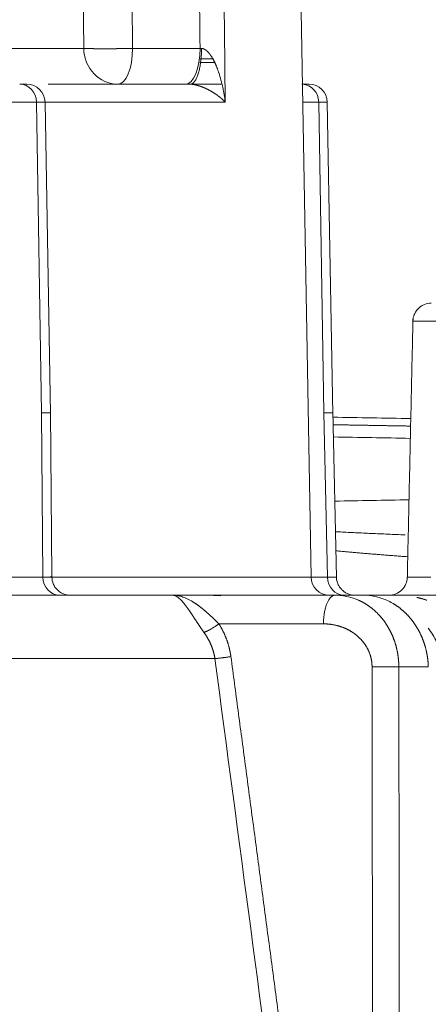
# Model space of a CAD drawing. Header units: millimetres. Extents: x 5437 to 18441, y -4466 to 3128.
# Tile 372 of 497: x 13762 to 13773, y -26 to 1. Entities that reach past the tile are written whole.
import ezdxf

# ---------------------------------------------------------------- set-up
doc = ezdxf.new("R2010")
doc.units = ezdxf.units.MM
doc.layers.add('1', color=7, linetype='Continuous', true_color=0xffffff)
doc.dimstyles.get("Standard").update_dxf_attribs({"dimtxt": 0.18, "dimasz": 0.18, "dimexe": 0.18, "dimexo": 0.0625, "dimgap": 0.09, "dimtad": 0, "dimtih": 1, "dimtoh": 1, "dimdec": 4, "dimzin": 0, "dimdsep": 46, "dimtxsty": 'Standard', "dimcen": 0.09, "dimadec": 0, "dimazin": 0, "dimtfac": 1, "dimtdec": 4, "dimtofl": 0, "dimtmove": 0, "dimatfit": 3, "dimfxl": 1, "dimtolj": 1, "dimtzin": 0, "dimarcsym": 0})

# ---------------------------------------------------------------- blocks, each defined once
blk = doc.blocks.new('*D3')
at = {"color": 0, "lineweight": -2, "transparency": 16777216}
for p, q in [((13674.147, 1169.564), (14135.36, 1169.564)), ((13833.147, -580.436), (14135.36, -580.436))]:
    blk.add_line(p, q, dxfattribs=at)
at = {"color": 0, "lineweight": 0, "transparency": 16777216}
for p, q in [((14135.18, 1089.564), (14135.18, 421.321)), ((14135.18, -500.436), (14135.18, 167.808))]:
    blk.add_line(p, q, dxfattribs=at)
at = {"color": 0, "lineweight": 20, "transparency": 16777216}
for points in [[(14121.847, 1089.564), (14148.514, 1089.564), (14135.18, 1169.564)], [(14121.847, -500.436), (14148.514, -500.436), (14135.18, -580.436)]]:
    blk.add_solid(points, dxfattribs=at)
at = {"layer": 'Defpoints', "color": 0, "lineweight": 20, "transparency": 16777216}
for p in [(13674.085, 1169.564), (13833.085, -580.436), (14135.18, -580.436)]:
    blk.add_point(p, dxfattribs=at)
at = {"color": 0, "lineweight": 20, "transparency": 16777216, "insert": (14135.18, 294.564), "char_height": 80, "attachment_point": 5, "rotation": 270}
blk.add_mtext('\\A1;1750', dxfattribs=at)
blk = doc.blocks.new('*D4')
at = {"color": 0, "lineweight": -2, "transparency": 16777216}
for p, q in [((13346.81, 234.502), (13346.81, -825.635)), ((13857.587, -64.498), (13857.587, -825.635))]:
    blk.add_line(p, q, dxfattribs=at)
at = {"color": 0, "lineweight": 0, "transparency": 16777216}
for p, q in [((13426.81, -825.455), (13508.775, -825.455)), ((13777.587, -825.455), (13695.622, -825.455))]:
    blk.add_line(p, q, dxfattribs=at)
at = {"color": 0, "lineweight": 20, "transparency": 16777216}
for points in [[(13426.81, -812.121), (13426.81, -838.788), (13346.81, -825.455)], [(13777.587, -812.121), (13777.587, -838.788), (13857.587, -825.455)]]:
    blk.add_solid(points, dxfattribs=at)
at = {"layer": 'Defpoints', "color": 0, "lineweight": 20, "transparency": 16777216}
for p in [(13346.81, 234.564), (13857.587, -64.436), (13346.81, -825.455)]:
    blk.add_point(p, dxfattribs=at)
at = {"color": 0, "lineweight": 20, "transparency": 16777216, "insert": (13602.199, -825.455), "char_height": 80, "attachment_point": 5}
blk.add_mtext('\\A1;515', dxfattribs=at)

msp = doc.modelspace()

# ---------------------------------------------------------------- linework, layer by layer
at = {"layer": '1', "color": 0, "lineweight": 20}
for p, q in [((13769.64957, -13.94439), (13769.37887, 1.56434)), ((13756.31518, 0.54688), (13763.42329, 0.54688)), ((13764.76033, 0.54688), (13766.60858, 0.54688)), ((13767.02422, 0.16434), (13766.59905, 0.16434)), ((13766.97927, 0.26434), (13766.61058, 0.26434)), ((13761.6687, -0.43566), (13761.86338, -0.43566)), ((13762.44421, -0.43566), (13766.33708, -0.43566)), ((13766.33714, -0.43566), (13767.19148, -0.43566)), ((13769.59481, -0.43566), (13769.40013, -0.43566)), ((13762.12724, -0.92694), (13757.84155, -0.92694)), ((13762.3633, -0.92694), (13762.12724, -0.92694)), ((13762.26337, -9.43566), (13762.12724, -0.92694)), ((13762.51259, -9.47978), (13762.3633, -0.92694)), ((13767.29805, -0.92694), (13762.36332, -0.92694)), ((13769.85867, -0.92694), (13769.42233, -0.92694)), ((13769.85867, -0.92694), (13770.09473, -0.92694)), ((13769.99499, -9.43566), (13769.85867, -0.92694)), ((13770.24407, -9.48252), (13770.09473, -0.92694)), ((13762.30411, -13.94439), (13762.26337, -9.43566)), ((13762.55253, -13.94396), (13762.51131, -9.39155)), ((13770.09862, -13.94439), (13769.99499, -9.43566)), ((13770.34713, -13.9509), (13770.24237, -9.38881)), ((13758.01842, -13.94439), (13762.30411, -13.94439)), ((13761.94086, -13.94439), (13769.64957, -13.94439)), ((13769.64955, -13.94439), (13770.09862, -13.94439)), ((13723.37426, -14.43566), (13765.83695, -14.43566)), ((13765.83695, -14.43566), (13770.30741, -14.43566)), ((13770.30741, -14.43566), (13771.07429, -14.43566)), ((13771.03864, -14.43566), (13773.09612, -14.43566)), ((13769.98874, -15.2217), (13767.12484, -15.2217)), ((13767.01525, -16.17461), (13723.74519, -16.17461)), ((13772.86057, -16.40076), (13772.0534, -16.40076))]:
    msp.add_line(p, q, dxfattribs=at)
for centre, start, end in [((13761.86338, -0.93566), 1, 90), ((13769.59481, -0.93566), 1, 90), ((13770.1495, -13.93566), 181, 270)]:
    msp.add_arc(centre, 0.5, start, end, dxfattribs=at)
for centre, major_axis, ratio, start_param, end_param in [((13764.36199, 0.56434), (0, -1), 0.93884359, 4.72984227, 6.28318531), ((13764.36199, 0.56434), (0, -1), 0.39839611, 0, 1.55334303), ((13766.21025, 0.56434), (0, -1), 0.39839611, 0, 1.55334303), ((13761.6687, -0.93566), (0, -0.5), 0.91721347, 1.58824962, 3.14159266), ((13769.40013, -0.93566), (0, -0.5), 0.91721347, 1.58824962, 3.11181114), ((13762.76265, -13.93566), (0, -0.5), 0.91721347, 4.72984227, 6.28318531), ((13770.55715, -13.93566), (0, 0.5), 0.91721347, 1.58824962, 3.14159265)]:
    msp.add_ellipse(centre, major_axis=major_axis, ratio=ratio, start_param=start_param, end_param=end_param, dxfattribs=at)
for points, degree in [([(13763.42329, 0.54688), (13763.34169, 8.56444), (13763.25933, 16.5819), (13763.17617, 24.59924)], 3), ([(13764.51708, 24.59924), (13764.5662, 19.78878), (13764.61508, 14.97831), (13764.66373, 10.16784), (13764.71214, 5.35737), (13764.76033, 0.54688)], 5), ([(13766.60858, 0.54688), (13766.60212, 1.15736), (13766.59565, 1.76783), (13766.58917, 2.3783), (13766.5827, 2.98877), (13766.57622, 3.59924)], 5), ([(13767.26498, 2.21679), (13767.27601, 1.16888), (13767.28704, 0.12097), (13767.29805, -0.92694)], 3), ([(13766.60858, 0.54688), (13766.62244, 0.54631), (13766.63654, 0.54575), (13766.65088, 0.54523)], 3), ([(13772.44084, -6.87067), (13772.28506, -13.98889)], 1), ([(13770.24656, -9.55896), (13770.95832, -9.57163), (13771.67007, -9.5843), (13772.38181, -9.59697)], 3), ([(13770.25128, -9.76492), (13770.67637, -9.77234), (13771.10147, -9.77976), (13771.52657, -9.78718), (13771.95167, -9.7946), (13772.37676, -9.80202)], 5), ([(13772.36983, -10.13788), (13771.66614, -10.12555), (13770.96245, -10.11322), (13770.25877, -10.10089)], 3), ([(13770.29921, -11.85785), (13770.97704, -11.84585), (13771.65488, -11.83384), (13772.33271, -11.82184)], 3), ([(13766.01555, -14.50628), (13765.98686, -14.48288), (13765.92792, -14.44752), (13765.86731, -14.43566), (13765.83695, -14.43566)], 3), ([(13765.83695, -14.43566), (13765.89399, -14.43566), (13765.95102, -14.44107), (13766.00848, -14.45179)], 3), ([(13766.00848, -14.45179), (13766.0525, -14.46021), (13766.09679, -14.47191), (13766.14155, -14.48674)], 3), ([(13766.1148, -14.59974), (13766.08287, -14.56236), (13766.04965, -14.5311), (13766.01555, -14.50628)], 3), ([(13766.64017, -14.43566), (13766.81824, -14.43566), (13766.99649, -14.44021), (13767.17464, -14.44927)], 3), ([(13770.30741, -14.43566), (13770.42959, -14.43566), (13770.55198, -14.45024), (13770.67305, -14.47907)], 3), ([(13770.67305, -14.47907), (13770.76639, -14.50177), (13770.8589, -14.53329), (13770.94984, -14.57322)], 3), ([(13766.20918, -14.71434), (13766.17893, -14.67145), (13766.14738, -14.63315), (13766.1148, -14.59974)], 3), ([(13771.88431, -14.65744), (13771.8298, -14.62617), (13771.77448, -14.59802), (13771.71855, -14.57314)], 3), ([(13770.90879, -45.74283), (13769.62181, -35.88493), (13768.3247, -26.02873), (13767.01525, -16.17461)], 3), ([(13767.45333, -16.11807), (13768.24148, -22.03054), (13769.02584, -27.94364), (13769.80664, -33.85732), (13770.58411, -39.77155), (13771.35847, -45.6863)], 5), ([(13771.35847, -45.6863), (13771.35087, -39.82919), (13771.34323, -33.97208), (13771.33554, -28.11497), (13771.3278, -22.25786), (13771.32002, -16.40076)], 5), ([(13772.0534, -16.40076), (13772.06764, -27.73584), (13772.08168, -39.07093), (13772.09552, -50.40602)], 3)]:
    msp.add_open_spline(points, degree=degree, dxfattribs=at)
for points, degree, knots in [([(13763.44283, 0.54593), (13763.44187, 0.54597), (13763.43983, 0.54606), (13763.43662, 0.54625), (13763.43284, 0.54624), (13763.4283, 0.5465), (13763.42507, 0.54675), (13763.42329, 0.54688)], 3, [0, 0, 0, 0, 0.13829329, 0.29505434, 0.47551009, 0.71026267, 1, 1, 1, 1]), ([(13764.76033, 0.54688), (13764.75551, 0.54679), (13764.7459, 0.54659), (13764.7314, 0.54631), (13764.71692, 0.54602), (13764.70243, 0.54574), (13764.68796, 0.54546), (13764.6735, 0.54518), (13764.65907, 0.54491), (13764.64465, 0.54464), (13764.63027, 0.54438), (13764.61592, 0.54412), (13764.60161, 0.54386), (13764.58734, 0.54361), (13764.57312, 0.54336), (13764.55894, 0.54311), (13764.54483, 0.54287), (13764.53076, 0.54263), (13764.51676, 0.5424), (13764.50283, 0.54217), (13764.48896, 0.54195), (13764.47517, 0.54173), (13764.46145, 0.54151), (13764.4478, 0.5413), (13764.43424, 0.5411), (13764.42076, 0.5409), (13764.40737, 0.5407), (13764.39406, 0.54051), (13764.38085, 0.54032), (13764.36773, 0.54014), (13764.3547, 0.53997), (13764.34178, 0.5398), (13764.32895, 0.53963), (13764.31623, 0.53947), (13764.30361, 0.53932), (13764.29109, 0.53917), (13764.27869, 0.53902), (13764.26639, 0.53888), (13764.25421, 0.53875), (13764.24213, 0.53862), (13764.23017, 0.53849), (13764.21833, 0.53837), (13764.2066, 0.53826), (13764.19499, 0.53815), (13764.1835, 0.53805), (13764.17212, 0.53795), (13764.16087, 0.53786), (13764.14974, 0.53777), (13764.13873, 0.53768), (13764.12784, 0.53761), (13764.11708, 0.53753), (13764.10644, 0.53747), (13764.09592, 0.5374), (13764.08553, 0.53734), (13764.07526, 0.53729), (13764.06512, 0.53724), (13764.05511, 0.5372), (13764.04522, 0.53716), (13764.03546, 0.53712), (13764.02582, 0.53709), (13764.01631, 0.53707), (13764.00692, 0.53705), (13763.99766, 0.53703), (13763.98853, 0.53702), (13763.97952, 0.53701), (13763.97063, 0.53701), (13763.96188, 0.53701), (13763.95324, 0.53701), (13763.94473, 0.53702), (13763.93635, 0.53703), (13763.92809, 0.53705), (13763.91995, 0.53707), (13763.91194, 0.53709), (13763.90404, 0.53712), (13763.89627, 0.53715), (13763.88862, 0.53718), (13763.88109, 0.53722), (13763.87368, 0.53726), (13763.86639, 0.5373), (13763.85922, 0.53735), (13763.85217, 0.5374), (13763.84523, 0.53745), (13763.83841, 0.53751), (13763.8317, 0.53757), (13763.82511, 0.53763), (13763.81864, 0.53769), (13763.81227, 0.53775), (13763.80602, 0.53782), (13763.79988, 0.53789), (13763.79385, 0.53796), (13763.78793, 0.53803), (13763.78212, 0.53811), (13763.77642, 0.53818), (13763.77082, 0.53826), (13763.76533, 0.53834), (13763.75995, 0.53842), (13763.75467, 0.5385), (13763.74949, 0.53858), (13763.74442, 0.53867), (13763.73944, 0.53875), (13763.73457, 0.53884), (13763.7298, 0.53892), (13763.72512, 0.53901), (13763.72054, 0.5391), (13763.71606, 0.53918), (13763.71168, 0.53927), (13763.70739, 0.53935), (13763.70319, 0.53944), (13763.69909, 0.53953), (13763.69508, 0.53961), (13763.69116, 0.5397), (13763.68733, 0.53978), (13763.68359, 0.53986), (13763.67993, 0.53995), (13763.67637, 0.54003), (13763.67289, 0.54011), (13763.6695, 0.54019), (13763.66619, 0.54026), (13763.66297, 0.54034), (13763.65983, 0.54041), (13763.65677, 0.54048), (13763.65379, 0.54055), (13763.65089, 0.54062), (13763.64808, 0.54069), (13763.64534, 0.54075), (13763.64268, 0.54081), (13763.6401, 0.54086), (13763.63759, 0.54092), (13763.63517, 0.54097), (13763.63281, 0.54102), (13763.63053, 0.54106), (13763.62833, 0.5411), (13763.6262, 0.54114), (13763.60634, 0.54146), (13763.5735, 0.54147), (13763.53386, 0.54127), (13763.50521, 0.5419), (13763.48575, 0.54332), (13763.47154, 0.54514), (13763.4612, 0.54465), (13763.45393, 0.54547), (13763.44974, 0.54566), (13763.44726, 0.5458), (13763.4457, 0.54582), (13763.44494, 0.54584)], 3, [0, 0, 0, 0, 0.01002063, 0.0199796, 0.0298769, 0.03971254, 0.04948651, 0.05919881, 0.06884945, 0.07843842, 0.08796571, 0.09743134, 0.10683531, 0.1161776, 0.12545822, 0.13467716, 0.14383444, 0.15293004, 0.16196398, 0.17093623, 0.17984682, 0.18869572, 0.19748296, 0.20620851, 0.21487239, 0.22347459, 0.23201512, 0.24049396, 0.24891113, 0.25726661, 0.26556041, 0.27379253, 0.28196297, 0.29007173, 0.2981188, 0.30610419, 0.31402789, 0.32188991, 0.32969024, 0.33742888, 0.34510584, 0.35272111, 0.36027469, 0.36776657, 0.37519677, 0.38256528, 0.3898721, 0.39711722, 0.40430065, 0.41142239, 0.41848243, 0.42548078, 0.43241744, 0.4392924, 0.44610566, 0.45285723, 0.4595471, 0.46617527, 0.47274175, 0.47924653, 0.4856896, 0.49207098, 0.49839066, 0.50464864, 0.51084492, 0.5169795, 0.52305238, 0.52906356, 0.53501304, 0.54090081, 0.54672688, 0.55249125, 0.55819392, 0.56383489, 0.56941415, 0.57493171, 0.58038757, 0.58578172, 0.59111417, 0.59638492, 0.60159396, 0.6067413, 0.61182694, 0.61685087, 0.6218131, 0.62671363, 0.63155245, 0.63632957, 0.64104499, 0.6456987, 0.65029071, 0.65482102, 0.65928963, 0.66369654, 0.66804174, 0.67232524, 0.67654705, 0.68070715, 0.68480555, 0.68884225, 0.69281725, 0.69673056, 0.70058216, 0.70437207, 0.70810028, 0.7117668, 0.71537162, 0.71891475, 0.72239618, 0.72581592, 0.72917396, 0.73247032, 0.73570499, 0.73887796, 0.74198925, 0.74503886, 0.74802678, 0.75095301, 0.75381757, 0.75662044, 0.75936164, 0.76204116, 0.764659, 0.76721517, 0.76970968, 0.77214251, 0.77451369, 0.7768232, 0.77907105, 0.78125725, 0.7833818, 0.7854447, 0.78744596, 0.78938558, 0.84155929, 0.88471617, 0.91881321, 0.94382138, 0.95977106, 0.97694904, 0.98834275, 0.99257419, 0.99633138, 1, 1, 1, 1]), ([(13766.65088, 0.54523), (13766.65287, 0.54516), (13766.65686, 0.54502), (13766.66288, 0.54449), (13766.66895, 0.54373), (13766.67506, 0.5427), (13766.68122, 0.54142), (13766.68743, 0.53988), (13766.69367, 0.53809), (13766.69996, 0.53604), (13766.70629, 0.53374), (13766.71266, 0.53118), (13766.71906, 0.52837), (13766.7255, 0.5253), (13766.73198, 0.52198), (13766.73849, 0.5184), (13766.74503, 0.51456), (13766.7516, 0.51047), (13766.7582, 0.50612), (13766.76482, 0.50152), (13766.77148, 0.49667), (13766.77815, 0.49155), (13766.78485, 0.48618), (13766.79158, 0.48057), (13766.79601, 0.47667), (13766.79824, 0.4747)], 3, [0, 0, 0, 0, 0.03705101, 0.07435664, 0.11197313, 0.14995529, 0.18835626, 0.2272274, 0.26661813, 0.30657588, 0.347146, 0.38837174, 0.43029428, 0.47295267, 0.51638392, 0.56062304, 0.60570309, 0.65165523, 0.69850884, 0.74629158, 0.79502946, 0.84474693, 0.89546699, 0.94721125, 1, 1, 1, 1]), ([(13766.79861, 0.47438), (13766.80117, 0.47206), (13766.80636, 0.46737), (13766.81405, 0.46002), (13766.82178, 0.45233), (13766.82954, 0.4443), (13766.83733, 0.43591), (13766.84514, 0.42718), (13766.85298, 0.41811), (13766.86083, 0.40868), (13766.86871, 0.39891), (13766.8766, 0.38879), (13766.8845, 0.37833), (13766.89241, 0.36751), (13766.90032, 0.35635), (13766.90824, 0.34484), (13766.91615, 0.33298), (13766.92407, 0.32077), (13766.93197, 0.30822), (13766.93987, 0.29531), (13766.94776, 0.28207), (13766.95293, 0.27308), (13766.95554, 0.26854)], 3, [0, 0, 0, 0, 0.03978918, 0.08057974, 0.12238809, 0.16522936, 0.20911757, 0.25406566, 0.30008561, 0.34718855, 0.39538474, 0.44468374, 0.49509439, 0.54662493, 0.59928299, 0.65307568, 0.70800962, 0.76409098, 0.82132551, 0.87971857, 0.93927517, 1, 1, 1, 1]), ([(13766.95556, 0.26851), (13766.95829, 0.26368), (13766.96384, 0.25387), (13766.97204, 0.23886), (13766.98029, 0.22338), (13766.98856, 0.20742), (13766.99686, 0.19098), (13767.00518, 0.17406), (13767.01352, 0.15667), (13767.02186, 0.13879), (13767.03022, 0.12044), (13767.0357, 0.10801), (13767.03847, 0.10173)], 3, [0, 0, 0, 0, 0.08912929, 0.18066247, 0.27460501, 0.37096173, 0.46973686, 0.57093404, 0.67455646, 0.78060681, 0.88908736, 1, 1, 1, 1]), ([(13767.03848, 0.10168), (13767.04159, 0.09453), (13767.04789, 0.08001), (13767.05718, 0.05779), (13767.06653, 0.03484), (13767.07589, 0.01116), (13767.08528, -0.01326), (13767.09466, -0.03842), (13767.10403, -0.06432), (13767.11339, -0.09096), (13767.11949, -0.10899), (13767.12257, -0.11812)], 3, [0, 0, 0, 0, 0.09897352, 0.20098287, 0.30602823, 0.4141092, 0.52522487, 0.63937385, 0.75655428, 0.87676388, 1, 1, 1, 1]), ([(13767.12258, -0.11814), (13767.14396, -0.18538), (13767.16385, -0.25267), (13767.20021, -0.38735), (13767.21668, -0.45473), (13767.24599, -0.58955), (13767.25885, -0.657), (13767.28102, -0.79194), (13767.29035, -0.85943), (13767.29805, -0.92694)], 3, [0, 0, 0, 0, 0.25, 0.25, 0.5, 0.5, 0.75, 0.75, 1, 1, 1, 1]), ([(13766.70283, -0.52412), (13766.69874, -0.52244), (13766.69064, -0.51909), (13766.67838, -0.51419), (13766.66622, -0.50943), (13766.65414, -0.50482), (13766.64214, -0.50035), (13766.63023, -0.49604), (13766.61842, -0.49188), (13766.6067, -0.48787), (13766.59508, -0.48401), (13766.58356, -0.4803), (13766.57215, -0.47674), (13766.56085, -0.47333), (13766.54965, -0.47007), (13766.53857, -0.46696), (13766.52761, -0.464), (13766.51677, -0.46119), (13766.50605, -0.45853), (13766.49546, -0.45602), (13766.48499, -0.45366), (13766.47466, -0.45145), (13766.46446, -0.44938), (13766.45439, -0.44747), (13766.44447, -0.4457), (13766.43468, -0.44407), (13766.42504, -0.44259), (13766.41555, -0.44126), (13766.4062, -0.44007), (13766.39701, -0.43903), (13766.38797, -0.43812), (13766.37908, -0.43736), (13766.37036, -0.43674), (13766.36179, -0.43626), (13766.35339, -0.43592), (13766.34515, -0.4357), (13766.33976, -0.43568), (13766.33708, -0.43566)], 3, [0, 0, 0, 0, 0.04163716, 0.08238565, 0.12225101, 0.16123919, 0.1993565, 0.23660968, 0.27300592, 0.30855293, 0.34325895, 0.3771328, 0.41018395, 0.44242257, 0.47385956, 0.50450669, 0.53437658, 0.56348287, 0.59184024, 0.61946454, 0.64637285, 0.67258364, 0.69811683, 0.72299393, 0.74723814, 0.7708745, 0.79392995, 0.81643349, 0.83841623, 0.85991151, 0.88095491, 0.9015843, 0.92183981, 0.94176379, 0.96140064, 0.98079671, 1, 1, 1, 1]), ([(13766.82484, -0.58044), (13766.82019, -0.57809), (13766.811, -0.57345), (13766.79709, -0.56661), (13766.7833, -0.55997), (13766.76961, -0.55352), (13766.75604, -0.54726), (13766.74259, -0.5412), (13766.72926, -0.53534), (13766.71607, -0.52966), (13766.70722, -0.52596), (13766.70286, -0.52413)], 3, [0, 0, 0, 0, 0.12204224, 0.2413315, 0.35787557, 0.47168276, 0.58276197, 0.6911227, 0.79677518, 0.89973035, 1, 1, 1, 1]), ([(13766.95435, -0.65284), (13766.94998, -0.65019), (13766.94132, -0.64491), (13766.92818, -0.6371), (13766.9151, -0.62945), (13766.90205, -0.62197), (13766.88905, -0.61464), (13766.87611, -0.60748), (13766.86322, -0.60049), (13766.85039, -0.59365), (13766.83765, -0.58698), (13766.82908, -0.5826), (13766.82484, -0.58044)], 3, [0, 0, 0, 0, 0.10845211, 0.21501856, 0.31970186, 0.42250465, 0.52342974, 0.6224801, 0.71965888, 0.8149694, 0.9084152, 1, 1, 1, 1]), ([(13767.02785, -0.70011), (13767.02372, -0.69733), (13767.01553, -0.69182), (13767.00314, -0.68367), (13766.99085, -0.6757), (13766.97863, -0.66791), (13766.96651, -0.66032), (13766.95838, -0.65532), (13766.95436, -0.65285)], 3, [0, 0, 0, 0, 0.17560449, 0.34763058, 0.51608059, 0.68095701, 0.84226253, 1, 1, 1, 1]), ([(13767.29805, -0.92694), (13767.29466, -0.92333), (13767.28793, -0.91618), (13767.27765, -0.90555), (13767.26735, -0.89513), (13767.25704, -0.88491), (13767.24673, -0.87491), (13767.23643, -0.86512), (13767.22615, -0.85554), (13767.21591, -0.84619), (13767.20572, -0.83705), (13767.19559, -0.82814), (13767.18553, -0.81944), (13767.17555, -0.81097), (13767.16567, -0.80272), (13767.15589, -0.7947), (13767.14623, -0.78689), (13767.13669, -0.77931), (13767.12729, -0.77195), (13767.11803, -0.76481), (13767.10892, -0.75788), (13767.09997, -0.75118), (13767.0912, -0.74469), (13767.0826, -0.73841), (13767.07419, -0.73234), (13767.06598, -0.72648), (13767.05797, -0.72083), (13767.05017, -0.71539), (13767.04258, -0.71014), (13767.03522, -0.7051), (13767.03035, -0.70181), (13767.02797, -0.70019)], 3, [0, 0, 0, 0, 0.04724737, 0.09358336, 0.1390078, 0.18352055, 0.22712146, 0.26981043, 0.31158739, 0.35245227, 0.39240504, 0.43144567, 0.46957416, 0.50679052, 0.5430948, 0.57848702, 0.61296727, 0.64653562, 0.67919215, 0.71093698, 0.74177023, 0.77169201, 0.80070248, 0.82880179, 0.85599011, 0.88226761, 0.90763448, 0.93209094, 0.95563718, 0.97827346, 1, 1, 1, 1]), ([(13772.94116, -6.43566), (13772.87654, -6.43627), (13772.78337, -6.45361), (13772.667, -6.5126), (13772.5874, -6.57582), (13772.52217, -6.65367), (13772.46036, -6.76828), (13772.44093, -6.86052), (13772.43898, -6.92473)], 3, [0, 0, 0, 0, 0.23947383, 0.36812124, 0.49945447, 0.63085542, 0.75970715, 1, 1, 1, 1]), ([(13773.0835, -6.92868), (13773.03629, -6.9281), (13772.99011, -6.92753), (13772.90093, -6.92645), (13772.85794, -6.92594), (13772.77637, -6.92502), (13772.73779, -6.9246), (13772.66629, -6.92389), (13772.63337, -6.92358), (13772.57438, -6.92313), (13772.54831, -6.92297), (13772.50404, -6.92282), (13772.48585, -6.92283), (13772.45814, -6.92304), (13772.44862, -6.92324), (13772.43873, -6.92383), (13772.43835, -6.92423), (13772.4426, -6.92473)], 3, [0, 0, 0, 0, 0.125, 0.125, 0.25, 0.25, 0.375, 0.375, 0.5, 0.5, 0.625, 0.625, 0.75, 0.75, 0.875, 0.875, 1, 1, 1, 1]), ([(13762.26346, -9.43566), (13762.34169, -9.43566), (13762.40217, -9.43566), (13762.48535, -9.43566), (13762.50803, -9.43566), (13762.51167, -9.43566), (13762.51181, -9.43566), (13762.51182, -9.43566)], 3, [0, 0, 0, 0, 0.47985323, 0.47985323, 0.95970646, 0.95970646, 1, 1, 1, 1]), ([(13769.99499, -9.43566), (13770.07319, -9.43566), (13770.13365, -9.43566), (13770.21679, -9.43566), (13770.23947, -9.43566), (13770.2431, -9.43566), (13770.24324, -9.43566), (13770.24325, -9.43566)], 3, [0, 0, 0, 0, 0.47986851, 0.47986851, 0.95973702, 0.95973702, 1, 1, 1, 1]), ([(13770.31807, -12.69677), (13770.36594, -12.69922), (13770.48083, -12.70506), (13770.66463, -12.71418), (13770.87134, -12.72416), (13771.08372, -12.73413), (13771.30176, -12.74406), (13771.52547, -12.75395), (13771.75484, -12.76375), (13771.98987, -12.77348), (13772.14845, -12.77975), (13772.22868, -12.78293)], 3, [0, 0, 0, 0, 0.07516859, 0.18039124, 0.28858023, 0.39973544, 0.51385675, 0.63094403, 0.75099711, 0.87401583, 1, 1, 1, 1]), ([(13772.29852, -13.38262), (13772.29638, -13.38247), (13772.24543, -13.37879), (13772.14599, -13.37154), (13772.00055, -13.36074), (13771.85613, -13.34981), (13771.71272, -13.33876), (13771.57032, -13.32758), (13771.42894, -13.31628), (13771.28857, -13.30486), (13771.14922, -13.2933), (13771.01088, -13.28162), (13770.87356, -13.26982), (13770.73725, -13.25789), (13770.60195, -13.24583), (13770.46767, -13.23365), (13770.3769, -13.22527), (13770.33089, -13.22098), (13770.3293, -13.22083)], 3, [0, 0, 0, 0, 0.00325829, 0.07762192, 0.15147077, 0.22480505, 0.29762496, 0.3699307, 0.44172247, 0.5130005, 0.58376501, 0.65401622, 0.72375436, 0.79297967, 0.86169238, 0.92989275, 0.99758103, 1, 1, 1, 1]), ([(13762.30411, -13.94439), (13762.38235, -13.94273), (13762.44284, -13.9414), (13762.52602, -13.93928), (13762.5487, -13.93848), (13762.55538, -13.93726), (13762.53938, -13.93683), (13762.50435, -13.93649)], 3, [0, 0, 0, 0, 0.33333345, 0.33333345, 0.6666669, 0.6666669, 1, 1, 1, 1]), ([(13763.05112, -14.43566), (13762.98645, -14.43506), (13762.89322, -14.41746), (13762.77675, -14.35755), (13762.69722, -14.29333), (13762.63234, -14.21431), (13762.57141, -14.09825), (13762.55298, -14.005), (13762.55178, -13.94019)], 3, [0, 0, 0, 0, 0.2396629, 0.3684956, 0.50001083, 0.63152732, 0.76036128, 1, 1, 1, 1]), ([(13770.09862, -13.94439), (13770.17681, -13.94307), (13770.23727, -13.94209), (13770.32042, -13.94092), (13770.3431, -13.94074), (13770.34983, -13.94124), (13770.33387, -13.94194), (13770.26392, -13.94426), (13770.20992, -13.94589), (13770.13795, -13.948)], 3, [0, 0, 0, 0, 0.25, 0.25, 0.5, 0.5, 0.75, 0.75, 1, 1, 1, 1]), ([(13770.84556, -14.43566), (13770.78143, -14.43508), (13770.68893, -14.41776), (13770.57327, -14.35883), (13770.49414, -14.29569), (13770.42928, -14.21795), (13770.36779, -14.10355), (13770.34838, -14.01134), (13770.34633, -13.94714)], 3, [0, 0, 0, 0, 0.23992674, 0.36871478, 0.50011744, 0.63150565, 0.7602499, 1, 1, 1, 1]), ([(13772.28526, -13.94661), (13772.28301, -14.0114), (13772.25724, -14.13555), (13772.14531, -14.30327), (13771.976, -14.41184), (13771.85271, -14.43494), (13771.78864, -14.43566)], 3, [0, 0, 0, 0, 0.24012526, 0.49926194, 0.75876655, 1, 1, 1, 1]), ([(13772.28885, -13.94662), (13772.28467, -13.94579), (13772.28512, -13.94507), (13772.29519, -13.94381), (13772.30481, -13.94328), (13772.33274, -13.94241), (13772.35104, -13.94207), (13772.39554, -13.94155), (13772.42174, -13.94138), (13772.48099, -13.94118), (13772.51404, -13.94115), (13772.5858, -13.9412), (13772.62451, -13.94129), (13772.70635, -13.94156), (13772.74947, -13.94173), (13772.83889, -13.94215), (13772.8852, -13.94239), (13772.93252, -13.94264)], 3, [0, 0, 0, 0, 0.125, 0.125, 0.25, 0.25, 0.375, 0.375, 0.5, 0.5, 0.625, 0.625, 0.75, 0.75, 0.875, 0.875, 1, 1, 1, 1]), ([(13766.14155, -14.48674), (13766.19133, -14.50424), (13766.24177, -14.52611), (13766.34458, -14.5778), (13766.39694, -14.60763), (13766.45055, -14.64092)], 3, [0, 0, 0, 0, 0.5, 0.5, 1, 1, 1, 1]), ([(13771.71855, -14.57314), (13771.61381, -14.52784), (13771.50701, -14.49338), (13771.29152, -14.44729), (13771.18282, -14.43566), (13771.07429, -14.43566)], 3, [0, 0, 0, 0, 0.5, 0.5, 1, 1, 1, 1]), ([(13772.82285, -14.57625), (13772.81586, -14.57372), (13772.80179, -14.56862), (13772.78042, -14.5612), (13772.75867, -14.55389), (13772.73654, -14.54671), (13772.71402, -14.53967), (13772.69111, -14.53278), (13772.66782, -14.52605), (13772.64414, -14.51949), (13772.62007, -14.51309), (13772.59563, -14.50689), (13772.5708, -14.50086), (13772.55408, -14.49705), (13772.54567, -14.49513)], 3, [0, 0, 0, 0, 0.07726022, 0.15562187, 0.23508593, 0.31565328, 0.39732477, 0.48010117, 0.5639832, 0.64897156, 0.73506685, 0.82226968, 0.91058056, 1, 1, 1, 1]), ([(13766.71646, -15.45751), (13766.71292, -15.45252), (13766.70584, -15.44252), (13766.69529, -15.42752), (13766.68479, -15.41251), (13766.67433, -15.3975), (13766.66392, -15.38247), (13766.65356, -15.36745), (13766.64325, -15.35242), (13766.63298, -15.3374), (13766.62276, -15.32238), (13766.61258, -15.30737), (13766.60244, -15.29237), (13766.59235, -15.27738), (13766.5823, -15.2624), (13766.57229, -15.24745), (13766.56232, -15.23252), (13766.55239, -15.21761), (13766.5425, -15.20273), (13766.53265, -15.18788), (13766.52284, -15.17307), (13766.51307, -15.15829), (13766.50333, -15.14355), (13766.49363, -15.12886), (13766.48397, -15.11421), (13766.47434, -15.09961), (13766.46475, -15.08507), (13766.45519, -15.07058), (13766.44567, -15.05615), (13766.43618, -15.04179), (13766.42673, -15.02749), (13766.4173, -15.01326), (13766.40792, -14.99911), (13766.39856, -14.98504), (13766.38923, -14.97105), (13766.37994, -14.95714), (13766.37068, -14.94332), (13766.36145, -14.92959), (13766.35225, -14.91597), (13766.34308, -14.90244), (13766.33394, -14.88901), (13766.32483, -14.8757), (13766.31575, -14.86249), (13766.30671, -14.84941), (13766.29769, -14.83644), (13766.2887, -14.8236), (13766.27974, -14.81088), (13766.27081, -14.7983), (13766.26191, -14.78585), (13766.25304, -14.77355), (13766.24421, -14.76139), (13766.2354, -14.74938), (13766.22662, -14.73753), (13766.21787, -14.72582), (13766.21208, -14.71817), (13766.20918, -14.71434)], 3, [0, 0, 0, 0, 0.01744294, 0.03491541, 0.05241907, 0.06995552, 0.08752639, 0.10513329, 0.1227778, 0.14046151, 0.15818601, 0.17595284, 0.19376357, 0.21161973, 0.22952286, 0.24747447, 0.26547606, 0.28352912, 0.30163514, 0.31979558, 0.33801188, 0.35628549, 0.37461782, 0.39301029, 0.41146429, 0.42998121, 0.4485624, 0.46720922, 0.485923, 0.50470507, 0.52355672, 0.54247926, 0.56147395, 0.58054206, 0.59968484, 0.6189035, 0.63819927, 0.65757334, 0.67702689, 0.6965611, 0.71617712, 0.73587608, 0.75565911, 0.77552731, 0.79548177, 0.81552356, 0.83565376, 0.8558734, 0.87618352, 0.89658512, 0.91707922, 0.93766679, 0.95834881, 0.97912623, 1, 1, 1, 1]), ([(13766.45055, -14.64092), (13766.45538, -14.64407), (13766.46502, -14.65035), (13766.47947, -14.65999), (13766.49385, -14.66974), (13766.50817, -14.67963), (13766.52242, -14.68963), (13766.53661, -14.69975), (13766.55073, -14.70997), (13766.56479, -14.72031), (13766.57879, -14.73074), (13766.59272, -14.74126), (13766.60658, -14.75188), (13766.62038, -14.76258), (13766.63412, -14.77336), (13766.64779, -14.78421), (13766.66139, -14.79513), (13766.67493, -14.80612), (13766.6884, -14.81717), (13766.70181, -14.82827), (13766.71515, -14.83943), (13766.72843, -14.85063), (13766.74163, -14.86188), (13766.75477, -14.87316), (13766.76784, -14.88448), (13766.78085, -14.89583), (13766.79378, -14.9072), (13766.80664, -14.91859), (13766.81943, -14.93), (13766.83216, -14.94143), (13766.84481, -14.95286), (13766.85738, -14.96431), (13766.86989, -14.97575), (13766.88232, -14.98719), (13766.89467, -14.99863), (13766.90695, -15.01006), (13766.91916, -15.02148), (13766.93128, -15.03288), (13766.94333, -15.04427), (13766.9553, -15.05564), (13766.96719, -15.06698), (13766.979, -15.07829), (13766.99073, -15.08957), (13767.00238, -15.10082), (13767.01394, -15.11204), (13767.02542, -15.12321), (13767.03682, -15.13435), (13767.04813, -15.14544), (13767.05935, -15.15648), (13767.07048, -15.16748), (13767.08153, -15.17843), (13767.09249, -15.18932), (13767.10335, -15.20016), (13767.11412, -15.21093), (13767.12128, -15.21812), (13767.12484, -15.2217)], 3, [0, 0, 0, 0, 0.02298719, 0.04581445, 0.06848182, 0.09098939, 0.11333722, 0.13552538, 0.15755394, 0.17942297, 0.20113254, 0.22268273, 0.24407362, 0.26530528, 0.2863778, 0.30729126, 0.32804574, 0.34864132, 0.36907811, 0.38935618, 0.40947562, 0.42943655, 0.44923904, 0.4688832, 0.48836914, 0.50769694, 0.52686673, 0.54587861, 0.5647327, 0.5834291, 0.60196794, 0.62034933, 0.63857341, 0.65664029, 0.67455011, 0.692303, 0.70989911, 0.72733856, 0.74462151, 0.76174811, 0.77871851, 0.79553286, 0.81219133, 0.82869409, 0.8450413, 0.86123314, 0.8772698, 0.89315146, 0.90887831, 0.92445056, 0.9398684, 0.95513204, 0.97024171, 0.98519762, 1, 1, 1, 1]), ([(13770.94984, -14.57322), (13770.95549, -14.57575), (13770.96676, -14.58082), (13770.98355, -14.58865), (13771.0002, -14.59663), (13771.0167, -14.60478), (13771.03306, -14.61308), (13771.04928, -14.62154), (13771.06536, -14.63015), (13771.08128, -14.63891), (13771.09707, -14.64782), (13771.1127, -14.65686), (13771.1282, -14.66605), (13771.14354, -14.67537), (13771.15874, -14.68482), (13771.17379, -14.6944), (13771.18869, -14.70411), (13771.20344, -14.71395), (13771.21805, -14.7239), (13771.2325, -14.73397), (13771.24681, -14.74415), (13771.26097, -14.75445), (13771.27498, -14.76485), (13771.28885, -14.77536), (13771.30256, -14.78597), (13771.31612, -14.79669), (13771.32953, -14.8075), (13771.3428, -14.8184), (13771.35591, -14.82939), (13771.36888, -14.84047), (13771.38169, -14.85164), (13771.39436, -14.86289), (13771.40687, -14.87422), (13771.41924, -14.88563), (13771.43146, -14.89711), (13771.44353, -14.90867), (13771.45545, -14.92029), (13771.46722, -14.93198), (13771.47884, -14.94373), (13771.49031, -14.95555), (13771.50164, -14.96742), (13771.5091, -14.97541), (13771.51281, -14.9794)], 3, [0, 0, 0, 0, 0.02748187, 0.05483558, 0.08206117, 0.10915871, 0.13612825, 0.16296985, 0.18968357, 0.21626947, 0.24272762, 0.26905808, 0.29526093, 0.32133622, 0.34728403, 0.37310443, 0.3987975, 0.42436332, 0.44980195, 0.47511349, 0.50029801, 0.52535559, 0.55028633, 0.57509031, 0.59976763, 0.62431836, 0.64874262, 0.67304049, 0.69721207, 0.72125747, 0.74517679, 0.76897013, 0.79263761, 0.81617933, 0.8395954, 0.86288595, 0.8860511, 0.90909095, 0.93200564, 0.95479529, 0.97746003, 1, 1, 1, 1]), ([(13772.28945, -14.97916), (13772.28452, -14.97399), (13772.27462, -14.9636), (13772.25953, -14.94822), (13772.2442, -14.93293), (13772.22861, -14.91775), (13772.21277, -14.90267), (13772.19667, -14.88772), (13772.18033, -14.87288), (13772.16373, -14.85818), (13772.14687, -14.84361), (13772.12976, -14.82918), (13772.1124, -14.8149), (13772.09478, -14.80077), (13772.07691, -14.7868), (13772.05879, -14.773), (13772.04041, -14.75937), (13772.02178, -14.74592), (13772.00289, -14.73265), (13771.98376, -14.71958), (13771.96436, -14.70671), (13771.94472, -14.69405), (13771.92483, -14.6816), (13771.90469, -14.66935), (13771.89112, -14.66142), (13771.88431, -14.65744)], 3, [0, 0, 0, 0, 0.04021424, 0.08072315, 0.12152709, 0.16262638, 0.20402133, 0.24571225, 0.28769945, 0.32998322, 0.37256383, 0.41544156, 0.45861667, 0.50208943, 0.54586008, 0.58992886, 0.63429601, 0.67896175, 0.7239263, 0.76918987, 0.81475267, 0.86061489, 0.90677674, 0.95323838, 1, 1, 1, 1]), ([(13771.51281, -14.9794), (13771.51758, -14.98457), (13771.52711, -14.9949), (13771.54119, -15.01062), (13771.5551, -15.02649), (13771.56883, -15.04251), (13771.58237, -15.05869), (13771.59573, -15.07501), (13771.6089, -15.09148), (13771.62188, -15.10809), (13771.63468, -15.12484), (13771.64729, -15.14172), (13771.65971, -15.15874), (13771.67195, -15.17589), (13771.68399, -15.19317), (13771.69584, -15.21057), (13771.70751, -15.22809), (13771.71898, -15.24574), (13771.73027, -15.2635), (13771.74136, -15.28137), (13771.75226, -15.29936), (13771.76297, -15.31745), (13771.77348, -15.33565), (13771.78381, -15.35395), (13771.79394, -15.37236), (13771.80387, -15.39085), (13771.81362, -15.40945), (13771.82317, -15.42813), (13771.83252, -15.4469), (13771.84169, -15.46576), (13771.85065, -15.4847), (13771.85943, -15.50373), (13771.868, -15.52283), (13771.87639, -15.542), (13771.88458, -15.56125), (13771.89257, -15.58056), (13771.90037, -15.59995), (13771.90797, -15.61939), (13771.91538, -15.6389), (13771.92259, -15.65847), (13771.92961, -15.67809), (13771.93643, -15.69777), (13771.94306, -15.7175), (13771.94949, -15.73727), (13771.95572, -15.75709), (13771.96177, -15.77696), (13771.96761, -15.79686), (13771.97326, -15.81681), (13771.97872, -15.83679), (13771.98398, -15.8568), (13771.98905, -15.87684), (13771.99392, -15.89691), (13771.9986, -15.917), (13772.00309, -15.93712), (13772.00738, -15.95726), (13772.01148, -15.97742), (13772.01539, -15.99759), (13772.0191, -16.01777), (13772.02262, -16.03797), (13772.02595, -16.05818), (13772.02908, -16.07839), (13772.03203, -16.0986), (13772.03478, -16.11882), (13772.03734, -16.13903), (13772.03971, -16.15924), (13772.04189, -16.17945), (13772.04388, -16.19965), (13772.04568, -16.21984), (13772.0473, -16.24002), (13772.04872, -16.26018), (13772.04995, -16.28033), (13772.051, -16.30046), (13772.05186, -16.32056), (13772.05253, -16.34065), (13772.05302, -16.36071), (13772.05333, -16.38074), (13772.05338, -16.39409), (13772.0534, -16.40076)], 3, [0, 0, 0, 0, 0.01452778, 0.02901876, 0.0434731, 0.05789094, 0.07227244, 0.08661777, 0.10092709, 0.11520056, 0.12943834, 0.14364061, 0.15780752, 0.17193926, 0.18603598, 0.20009788, 0.21412511, 0.22811786, 0.2420763, 0.25600062, 0.269891, 0.28374762, 0.29757067, 0.31136033, 0.3251168, 0.33884026, 0.35253091, 0.36618895, 0.37981456, 0.39340794, 0.4069693, 0.42049884, 0.43399676, 0.44746327, 0.46089857, 0.47430287, 0.48767638, 0.50101931, 0.51433188, 0.52761431, 0.5408668, 0.55408959, 0.56728288, 0.58044691, 0.5935819, 0.60668807, 0.61976565, 0.63281487, 0.64583597, 0.65882917, 0.67179472, 0.68473284, 0.69764378, 0.71052778, 0.72338507, 0.7362159, 0.74902052, 0.76179918, 0.77455211, 0.78727958, 0.79998183, 0.81265912, 0.82531169, 0.83793982, 0.85054376, 0.86312376, 0.87568008, 0.888213, 0.90072278, 0.91320967, 0.92567396, 0.9381159, 0.95053577, 0.96293384, 0.97531039, 0.98766568, 1, 1, 1, 1]), ([(13772.69719, -15.61712), (13772.69448, -15.61054), (13772.68906, -15.59736), (13772.68067, -15.57771), (13772.6721, -15.5581), (13772.66331, -15.53855), (13772.65432, -15.51906), (13772.64513, -15.49964), (13772.63573, -15.48029), (13772.62612, -15.46101), (13772.61631, -15.4418), (13772.60629, -15.42267), (13772.59607, -15.40362), (13772.58564, -15.38465), (13772.57501, -15.36577), (13772.56417, -15.34698), (13772.55312, -15.32829), (13772.54187, -15.30969), (13772.53042, -15.29119), (13772.51876, -15.27279), (13772.50689, -15.2545), (13772.49482, -15.23632), (13772.48255, -15.21825), (13772.47007, -15.2003), (13772.45739, -15.18247), (13772.4445, -15.16476), (13772.43142, -15.14718), (13772.41813, -15.12973), (13772.40463, -15.11242), (13772.39094, -15.09524), (13772.37704, -15.0782), (13772.36294, -15.0613), (13772.34865, -15.04456), (13772.33415, -15.02796), (13772.31945, -15.01152), (13772.30456, -14.99522), (13772.2945, -14.98452), (13772.28945, -14.97916)], 3, [0, 0, 0, 0, 0.02709163, 0.05426636, 0.08152458, 0.10886669, 0.13629307, 0.16380409, 0.19140013, 0.21908157, 0.24684875, 0.27470206, 0.30264185, 0.33066846, 0.35878226, 0.38698358, 0.41527277, 0.44365017, 0.4721161, 0.50067091, 0.52931491, 0.55804842, 0.58687177, 0.61578526, 0.64478922, 0.67388393, 0.70306972, 0.73234686, 0.76171567, 0.79117643, 0.82072942, 0.85037494, 0.88011325, 0.90994465, 0.93986939, 0.96988775, 1, 1, 1, 1]), ([(13767.12484, -15.2217), (13767.18589, -15.31826), (13767.24125, -15.41904), (13767.29059, -15.52374), (13767.36131, -15.70245), (13767.41217, -15.88851), (13767.42928, -15.96423), (13767.44298, -16.04069), (13767.45333, -16.11807)], 5, [0, 0, 0, 0, 0, 0, 0.60062352, 0.60062352, 0.60062352, 1, 1, 1, 1, 1, 1]), ([(13771.32002, -16.40076), (13771.3199, -16.30281), (13771.30863, -16.20577), (13771.28635, -16.11176), (13771.21892, -15.92216), (13771.11318, -15.75512), (13771.04889, -15.67535), (13770.8987, -15.52319), (13770.72322, -15.40723), (13770.62478, -15.35615), (13770.44117, -15.28205), (13770.24973, -15.24015), (13770.16281, -15.22777), (13770.07589, -15.22171), (13769.98874, -15.2217)], 5, [0, 0, 0, 0, 0, 0, 0.23484345, 0.23484345, 0.23484345, 0.48696875, 0.48696875, 0.48696875, 0.7717289, 0.7717289, 0.7717289, 1, 1, 1, 1, 1, 1]), ([(13773.2378, -16.38476), (13773.23088, -16.22854), (13773.18121, -15.93453), (13773.03266, -15.57577), (13772.90334, -15.39579), (13772.85478, -15.3371)], 3, [0, 0, 0, 0, 0.40684429, 0.79840826, 1, 1, 1, 1]), ([(13767.01525, -16.17461), (13767.01429, -16.16842), (13767.01239, -16.15603), (13767.00923, -16.13747), (13767.00586, -16.11893), (13767.00225, -16.1004), (13766.9984, -16.08189), (13766.99432, -16.0634), (13766.99001, -16.04492), (13766.98546, -16.02647), (13766.98067, -16.00804), (13766.97565, -15.98963), (13766.9704, -15.97125), (13766.96491, -15.9529), (13766.95919, -15.93458), (13766.95323, -15.91629), (13766.94704, -15.89803), (13766.94062, -15.8798), (13766.93396, -15.86162), (13766.92706, -15.84347), (13766.91994, -15.82536), (13766.91258, -15.80729), (13766.90498, -15.78927), (13766.89715, -15.77129), (13766.88909, -15.75336), (13766.88079, -15.73548), (13766.87226, -15.71765), (13766.8635, -15.69987), (13766.85451, -15.68215), (13766.84528, -15.66448), (13766.83582, -15.64687), (13766.82612, -15.62932), (13766.8162, -15.61183), (13766.80604, -15.5944), (13766.79566, -15.57704), (13766.78504, -15.55975), (13766.77419, -15.54252), (13766.7631, -15.52536), (13766.75179, -15.50827), (13766.74025, -15.49126), (13766.72849, -15.47432), (13766.72048, -15.46312), (13766.71646, -15.45751)], 3, [0, 0, 0, 0, 0.02377523, 0.04759085, 0.07144875, 0.09535082, 0.11929891, 0.14329489, 0.16734061, 0.1914379, 0.21558858, 0.23979446, 0.26405733, 0.28837899, 0.31276119, 0.33720568, 0.36171421, 0.3862885, 0.41093026, 0.43564118, 0.46042294, 0.4852772, 0.5102056, 0.53520978, 0.56029135, 0.58545191, 0.61069303, 0.63601628, 0.6614232, 0.68691533, 0.71249417, 0.73816123, 0.76391798, 0.78976588, 0.81570637, 0.84174088, 0.86787082, 0.89409757, 0.92042252, 0.94684702, 0.97337241, 1, 1, 1, 1]), ([(13772.86057, -16.40076), (13772.86037, -16.39327), (13772.85996, -16.37827), (13772.85906, -16.35576), (13772.85794, -16.33323), (13772.85659, -16.31068), (13772.85501, -16.28811), (13772.85319, -16.26551), (13772.85114, -16.24291), (13772.84885, -16.22029), (13772.84633, -16.19767), (13772.84357, -16.17504), (13772.84058, -16.1524), (13772.83735, -16.12977), (13772.83388, -16.10715), (13772.83018, -16.08453), (13772.82624, -16.06192), (13772.82206, -16.03932), (13772.81764, -16.01675), (13772.81299, -15.99419), (13772.8081, -15.97166), (13772.80296, -15.94915), (13772.79759, -15.92667), (13772.79198, -15.90423), (13772.78613, -15.88182), (13772.78004, -15.85946), (13772.77371, -15.83714), (13772.76715, -15.81486), (13772.76034, -15.79264), (13772.75329, -15.77047), (13772.746, -15.74835), (13772.73847, -15.7263), (13772.7307, -15.70431), (13772.72269, -15.68239), (13772.71444, -15.66055), (13772.70596, -15.63877), (13772.70012, -15.62434), (13772.69719, -15.61712)], 3, [0, 0, 0, 0, 0.02763516, 0.05531803, 0.08304931, 0.1108297, 0.1386599, 0.16654058, 0.19447245, 0.22245618, 0.25049245, 0.27858194, 0.30672532, 0.33492325, 0.36317639, 0.39148541, 0.41985096, 0.44827369, 0.47675423, 0.50529324, 0.53389135, 0.56254919, 0.59126738, 0.62004656, 0.64888733, 0.67779032, 0.70675613, 0.73578536, 0.76487862, 0.7940365, 0.82325958, 0.85254847, 0.88190373, 0.91132595, 0.94081569, 0.97037352, 1, 1, 1, 1])]:
    msp.add_open_spline(points, degree=degree, knots=knots, dxfattribs=at)
for points, weights in [([(13766.65088, 0.54523), (13766.64499, -0.43566), (13766.33708, -0.43566)], [1, 0.713830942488, 1]), ([(13770.30741, -14.43566), (13769.99421, -14.43566), (13769.98874, -15.2217)], [1, 0.713250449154, 1]), ([(13767.12484, -15.2217), (13766.91917, -15.37704), (13766.71646, -15.45751)], [1, 0.878555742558, 1]), ([(13767.45333, -16.11807), (13767.22945, -16.15534), (13767.01525, -16.17461)], [1, 0.896828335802, 1]), ([(13772.0534, -16.40076), (13771.69956, -16.39702), (13771.32002, -16.40076)], [1, 0.888221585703, 1])]:
    msp.add_rational_spline(points, weights, degree=2, dxfattribs=at)

# ---------------------------------------------------------------- dimensions: what is measured, and where the dimension line sits
at = {"color": 0, "lineweight": 20}
dim = msp.add_linear_dim(base=(14135.18029, -580.43566), p1=(13674.08476, 1169.56434), p2=(13833.08476, -580.43566), angle=90, dimstyle='Standard', override={"dimtxt": 80, "dimasz": 80, "dimdec": 0, "dimlwd": 0}, dxfattribs=at)
dim.commit()
dim.dimension.update_dxf_attribs({"geometry": '*D3', "text_midpoint": (14135.18029, 294.56434), "text_rotation": 270})
dim = msp.add_linear_dim(base=(13346.81039, -825.45454), p1=(13857.58667, -64.43566), p2=(13346.81039, 234.56434), text='515', dimstyle='Standard', override={"dimtxt": 80, "dimasz": 80, "dimdec": 0, "dimlwd": 0}, dxfattribs=at)
dim.commit()
dim.dimension.update_dxf_attribs({"geometry": '*D4', "text_midpoint": (13602.19853, -825.45454)})

doc.saveas('drawing.dxf')
